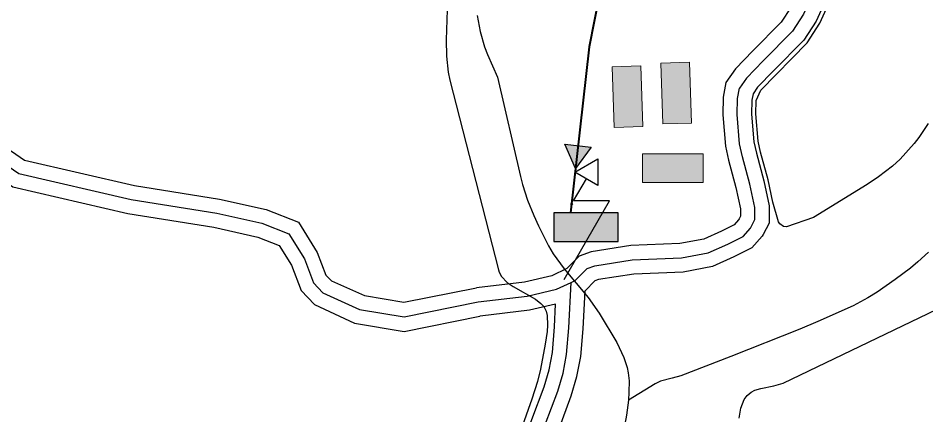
# Model space of a CAD drawing. Extents: x -64005 to -55000, y -89025 to -80000.
# Drawn here: x -62360 to -61726, y -87630 to -87353 of the extents above; entities that cross this region are included whole.
import ezdxf

# ---------------------------------------------------------------- set-up
doc = ezdxf.new("R2010")
doc.units = 0
doc.header["$LTSCALE"] = 32
doc.linetypes.add('DOT_DASHED', pattern=[7.7, 5, -1.2, 0.3, -1.2])
doc.linetypes.add('LONG_DASHED', pattern=[7.5, 6, -1.5])
for name, color, linetype, lineweight in [('18', 7, 'Continuous', 25), ('2', 7, 'Continuous', 25), ('24', 7, 'Continuous', 25), ('39', 7, 'LONG_DASHED', 25), ('7', 7, 'Continuous', 13), ('8', 7, 'Continuous', 25)]:
    doc.layers.add(name, color=color, linetype=linetype, lineweight=lineweight)

msp = doc.modelspace()

# ---------------------------------------------------------------- hatches: boundary and pattern name
at = {"layer": '18'}
for points in [[(-61959.48, -87443.14), (-61970.44, -87458.04), (-61977.86, -87441.1)], [(-61985.67, -87509.05), (-61940.67, -87509.05), (-61940.67, -87489.05), (-61985.67, -87489.05)]]:
    msp.add_hatch(color=256, dxfattribs=at).paths.add_polyline_path(points)
at = {"layer": '7'}
for points in [[(-61944.88, -87386.94), (-61943.51, -87429.42), (-61923.52, -87428.78), (-61924.89, -87386.3)], [(-61910.9, -87384.42), (-61909.53, -87426.9), (-61889.54, -87426.26), (-61890.91, -87383.78)], [(-61881.32, -87447.68), (-61923.82, -87447.68), (-61923.82, -87467.68), (-61881.32, -87467.68)]]:
    msp.add_hatch(color=256, dxfattribs=at).paths.add_polyline_path(points)

# ---------------------------------------------------------------- linework, layer by layer
at = {"layer": '18', "linetype": 'DOT_DASHED', "lineweight": 40}
msp.add_lwpolyline([(-61690.71, -84709.91), (-61722.23, -84796.2), (-61746.39, -84828.12), (-62010.45, -85176.95), (-62065.73, -85344.1), (-62096.21, -86032.25), (-62031.28, -86290.37), (-62009.8, -86412.7), (-61987.81, -86534.48), (-61958.9, -86657.97), (-61888.4, -87012.83), (-61934.91, -87241.52), (-61961, -87372.97), (-61973.88, -87489.05)], dxfattribs=at)
at = {"layer": '18'}
for points in [[(-61960.14, -87368.65), (-61961, -87372.97), (-61968.67, -87442.12)], [(-61978.47, -87535.55), (-61946.78, -87480.55), (-61971.78, -87480.55), (-61962.9, -87465.18)]]:
    msp.add_lwpolyline(points, dxfattribs=at)
for points in [[(-61959.48, -87443.14), (-61970.44, -87458.04), (-61977.86, -87441.1)], [(-61970.91, -87460.56), (-61954.89, -87451.3), (-61954.89, -87469.8)], [(-61985.67, -87509.05), (-61940.67, -87509.05), (-61940.67, -87489.05), (-61985.67, -87489.05)]]:
    msp.add_lwpolyline(points, close=True, dxfattribs=at)
msp.add_circle((-61973.19, -87482.89), 0.5, dxfattribs=at)
at = {"layer": '2'}
for points in [[(-62039.03, -87351.19), (-62037.1, -87362.27), (-62033.93, -87373.11), (-62031.84, -87378.41), (-62025.03, -87394.25), (-62008.94, -87463.47), (-62007.5, -87469.09), (-62003.93, -87480.12), (-61999.6, -87490.92), (-61996.37, -87497.99), (-61989.34, -87511.91), (-61986.04, -87517.56), (-61978.45, -87528.08), (-61961.77, -87548.18), (-61954.06, -87559.04), (-61941.64, -87579.4), (-61936.7, -87589.89), (-61934.43, -87597.04), (-61933.68, -87600.66), (-61933.15, -87606.17), (-61933.2, -87614.16), (-61933.41, -87619.72)], [(-61724.18, -87516.45), (-61731.52, -87523.28), (-61736.61, -87527.55), (-61747.26, -87535.56), (-61759.97, -87544.3), (-61766.47, -87548.37), (-61776.62, -87553.8), (-61801.42, -87564.93), (-61813.97, -87570.11), (-61862.06, -87589.23), (-61897.02, -87602.69), (-61903.06, -87604.4), (-61911.17, -87606.5), (-61914.89, -87608.27), (-61933.41, -87619.72)], [(-61933.41, -87619.72), (-61934.82, -87630.34), (-61938.01, -87646.61), (-61940.77, -87657.42), (-61947.09, -87678.65), (-61975.9, -87770.23), (-61980.2, -87794.72), (-61980.54, -87797.51), (-61980.47, -87803.13), (-61979.67, -87808.77), (-61968.23, -87861), (-61959.35, -87892.66), (-61914.53, -88026.98)]]:
    msp.add_lwpolyline(points, dxfattribs=at)
at = {"layer": '24'}
for points in [[(-61841.2, -87403.32), (-61808.85, -87370.33), (-61799.93, -87356.47), (-61790.46, -87335.39), (-61784.83, -87318.2), (-61781.63, -87298.99), (-61781.95, -87286.2), (-61784.73, -87258.24), (-61783.96, -87237.11)], [(-62059.64, -87332.95), (-62060.88, -87368.11), (-62060.62, -87379.5), (-62059.31, -87390.75), (-62058.12, -87396.28), (-62024.3, -87528.74), (-62023.77, -87530.36), (-62022.16, -87533.31), (-62018.14, -87537.49), (-62014.06, -87540.35), (-61998.31, -87549.35), (-61994.64, -87552.28), (-61992.68, -87554.47), (-61990.94, -87557.55), (-61990.19, -87560.73), (-61990.02, -87567.31), (-61990.34, -87571.75), (-61991.66, -87580.56), (-61994.82, -87598.13), (-61997.05, -87606.77), (-62001.08, -87619.16), (-62016.47, -87663.14)], [(-61832.81, -87481.4), (-61836.11, -87465.95), (-61841.3, -87446.6), (-61843.09, -87438.8), (-61844.68, -87419.87), (-61844.38, -87410.61), (-61841.2, -87403.32)], [(-61724.43, -87426.59), (-61730.78, -87436.26), (-61734.07, -87440.65), (-61743.91, -87451.43), (-61749.32, -87456.33), (-61758.92, -87463.79), (-61767, -87469.14), (-61804.35, -87492.2), (-61823.17, -87498.72), (-61825.37, -87498.6), (-61827.97, -87496.62), (-61828.68, -87495.26), (-61832.81, -87481.4)], [(-61856.33, -87632.45), (-61855.19, -87625.25), (-61852.76, -87619.26), (-61850.73, -87616.43), (-61847.92, -87614.16), (-61845.34, -87612.88), (-61841.08, -87611.58), (-61831.99, -87609.84), (-61825.6, -87607.81), (-61706.47, -87550.6)]]:
    msp.add_lwpolyline(points, dxfattribs=at)
at = {"layer": '39'}
for points in [[(-61753.8, -86956.28), (-61761.18, -86994.57), (-61769.12, -87042.23), (-61771.67, -87062.65), (-61772.8, -87075.69), (-61771.67, -87102.07), (-61771.95, -87112.28), (-61773.65, -87123.62), (-61781.31, -87152.85), (-61789.25, -87178.66), (-61793.51, -87197.38), (-61796.64, -87228.01), (-61797.77, -87258.65), (-61794.94, -87287.01), (-61794.66, -87298.08), (-61797.49, -87315.09), (-61802.6, -87330.69), (-61811.39, -87350.26), (-61819.05, -87362.18), (-61839.47, -87382.89), (-61851.1, -87394.8), (-61856.05, -87401.8)], [(-63064.39, -87283.38), (-63005.77, -87297.5), (-62905.8, -87291.45), (-62842.02, -87285.41), (-62760.15, -87287.12), (-62631.17, -87293.05), (-62587.22, -87301.66), (-62529.47, -87332.7), (-62439.84, -87393.91), (-62397.03, -87435.69), (-62359.1, -87461.54), (-62280.68, -87479.65), (-62220.96, -87489.14), (-62189.36, -87496.28), (-62170.69, -87503.63), (-62159.76, -87521.11), (-62153.41, -87537.8), (-62146.85, -87544.75), (-62121.24, -87556.36), (-62090.21, -87561.54), (-62038.49, -87551.18)], [(-61973.57, -87537.55), (-61970.67, -87536.17), (-61962.43, -87527.92), (-61956.94, -87525.86), (-61930.84, -87521.73), (-61896.49, -87520.36), (-61877.94, -87516.91), (-61864.2, -87510.73), (-61853.55, -87505.39), (-61848.4, -87499.55), (-61845.31, -87493.71), (-61845.31, -87485.13), (-61848.75, -87468.99), (-61853.91, -87449.75), (-61855.97, -87440.82), (-61857.69, -87420.21), (-61857.34, -87409.21), (-61856.05, -87401.8)], [(-62362.98, -87786.73), (-62355.24, -87774.03), (-62346.25, -87766.28), (-62330.15, -87759.15), (-62303.19, -87755.13), (-62266.64, -87751.4), (-62234.74, -87752.95), (-62203.15, -87756.97), (-62155.44, -87763.47), (-62132.83, -87766.57), (-62105.27, -87765.63), (-62069.34, -87763.46), (-62054.47, -87760.97), (-62047.35, -87757.57), (-62041.77, -87752.61), (-62033.1, -87745.49), (-62024.12, -87726.9), (-62008, -87680.13), (-61991.59, -87636.76), (-61982.92, -87613.52), (-61979.2, -87600.82), (-61976.73, -87587.81), (-61975.18, -87569.23), (-61973.57, -87537.55)], [(-62038.49, -87551.18), (-62004.33, -87547.16), (-61983.72, -87542.35), (-61973.57, -87537.55)]]:
    msp.add_lwpolyline(points, dxfattribs=at)
at = {"layer": '7'}
for points in [[(-61944.88, -87386.94), (-61943.51, -87429.42), (-61923.52, -87428.78), (-61924.89, -87386.3)], [(-61910.9, -87384.42), (-61909.53, -87426.9), (-61889.54, -87426.26), (-61890.91, -87383.78)], [(-61881.32, -87447.68), (-61923.82, -87447.68), (-61923.82, -87467.68), (-61881.32, -87467.68)]]:
    msp.add_lwpolyline(points, close=True, dxfattribs=at)
at = {"layer": '8', "linetype": 'LONG_DASHED'}
for points in [[(-61763.56, -86954.1), (-61771.02, -86992.8), (-61779.02, -87040.79), (-61781.62, -87061.6), (-61782.82, -87075.47), (-61781.68, -87102.15), (-61781.93, -87111.4), (-61783.46, -87121.6), (-61790.93, -87150.11), (-61798.92, -87176.08), (-61803.41, -87195.76), (-61806.62, -87227.32), (-61807.79, -87258.96), (-61804.93, -87287.63), (-61804.68, -87297.38), (-61807.23, -87312.7), (-61811.94, -87327.07), (-61820.21, -87345.48), (-61826.9, -87355.9), (-61846.61, -87375.89), (-61858.81, -87388.38), (-61865.52, -87397.85)], [(-63054.21, -87275.55), (-63004.88, -87287.43), (-62906.57, -87281.48), (-62842.39, -87275.4), (-62759.81, -87277.12), (-62629.97, -87283.09), (-62583.81, -87292.14), (-62524.27, -87324.14), (-62433.48, -87386.14), (-62390.67, -87427.92), (-62355.02, -87452.22), (-62278.39, -87469.91), (-62219.07, -87479.32), (-62186.41, -87486.7), (-62163.96, -87495.53), (-62150.76, -87516.64), (-62144.77, -87532.38), (-62140.93, -87536.45), (-62117.81, -87546.79), (-62090.37, -87551.36), (-62039.66, -87541.25)], [(-61865.52, -87397.85), (-61867.31, -87408.2), (-61867.7, -87420.48), (-61865.88, -87442.37), (-61863.61, -87452.17), (-61858.48, -87471.33), (-61855.31, -87486.18), (-61855.31, -87491.23), (-61856.35, -87493.19), (-61856.68, -87493.83), (-61859.77, -87497.32), (-61868.49, -87501.7), (-61880.95, -87507.3), (-61897.61, -87510.4), (-61931.82, -87511.76), (-61959.5, -87516.13), (-61967.97, -87519.32), (-61976.52, -87527.88), (-61987.03, -87532.85), (-62006.05, -87537.29), (-62039.66, -87541.25)], [(-62362.96, -87767.48), (-62351.65, -87757.74), (-62332.96, -87749.46), (-62304.43, -87745.21), (-62266.91, -87741.38), (-62233.86, -87742.98), (-62201.84, -87747.06), (-62154.09, -87753.56), (-62132.32, -87756.54), (-62105.74, -87755.64), (-62070.47, -87753.51), (-62057.51, -87751.34), (-62052.94, -87749.16), (-62048.27, -87745.01), (-62041.15, -87739.16), (-62033.38, -87723.08), (-62017.41, -87676.73), (-62000.95, -87633.24), (-61992.42, -87610.37), (-61988.93, -87598.48), (-61986.65, -87586.46), (-61985.16, -87568.56), (-61984.36, -87552.77)]]:
    msp.add_lwpolyline(points, dxfattribs=at)
at = {"layer": '8'}
for points in [[(-61744.04, -86958.46), (-61751.34, -86996.34), (-61759.22, -87043.67), (-61761.72, -87063.7), (-61762.78, -87075.91), (-61761.66, -87101.99), (-61761.97, -87113.16), (-61763.84, -87125.64), (-61771.69, -87155.59), (-61779.58, -87181.24), (-61783.62, -87199), (-61786.65, -87228.7), (-61787.75, -87258.33), (-61784.95, -87286.39), (-61784.64, -87298.78), (-61787.75, -87317.48), (-61793.26, -87334.31), (-61802.57, -87355.04), (-61811.2, -87368.46), (-61832.33, -87389.89), (-61843.39, -87401.22), (-61846.59, -87405.75)], [(-63055.31, -87295.85), (-63006.66, -87307.57), (-62905.03, -87301.42), (-62841.65, -87295.42), (-62760.49, -87297.12), (-62632.37, -87303.01), (-62590.63, -87311.19), (-62534.67, -87341.26), (-62446.2, -87401.68), (-62403.39, -87443.46), (-62363.18, -87470.87), (-62282.97, -87489.38), (-62222.85, -87498.96), (-62192.31, -87505.87), (-62177.42, -87511.73), (-62168.76, -87525.58), (-62162.05, -87543.22), (-62152.77, -87553.05), (-62124.67, -87565.93), (-62090.05, -87571.71), (-62037.31, -87561.14)], [(-61846.59, -87405.75), (-61847.37, -87410.23), (-61847.68, -87419.95), (-61846.06, -87439.26), (-61844.21, -87447.32), (-61839.03, -87466.65), (-61835.31, -87484.08), (-61835.31, -87496.19), (-61839.48, -87504.06), (-61840.12, -87505.27), (-61847.33, -87513.46), (-61859.91, -87519.76), (-61874.93, -87526.52), (-61895.37, -87530.32), (-61929.86, -87531.7), (-61954.38, -87535.58), (-61956.89, -87536.52), (-61963.86, -87543.5)], [(-61982.23, -87640.28), (-61973.42, -87616.68), (-61969.47, -87603.16), (-61966.81, -87589.16), (-61965.2, -87569.9), (-61963.86, -87543.5)], [(-61984.36, -87552.77), (-62002.61, -87557.03), (-62036.93, -87561.06), (-62037.31, -87561.14)]]:
    msp.add_lwpolyline(points, dxfattribs=at)

doc.saveas('drawing.dxf')
